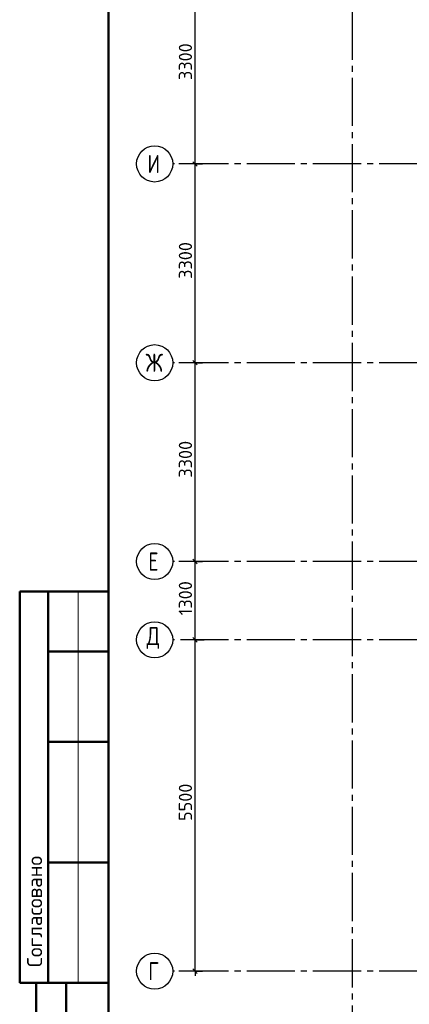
# Model space of a CAD drawing. Header units: millimetres. Extents: x 40580 to 1930067, y -240640 to 81020.
# Tile 556 of 656: x 1345041 to 1351510, y -230905 to -214560. Entities that reach past the tile are written whole.
import ezdxf

# ---------------------------------------------------------------- set-up
doc = ezdxf.new("R2010")
doc.units = ezdxf.units.MM
doc.linetypes.add('______5', pattern=[1100, 800, -100, 100, -100])
doc.linetypes.add('CENTER', pattern=[2, 1.25, -0.25, 0.25, -0.25])
doc.layers.add('Standard', color=7, linetype='Continuous', lineweight=25)
doc.layers.add('ОСИ', color=7, linetype='CENTER', lineweight=15)
doc.styles.add('GOST 2.304', font='isocpeur.ttf', dxfattribs={"width": 0.8})
doc.styles.add('ISOCPEUR', font='isocpeur.ttf')

msp = doc.modelspace()

# ---------------------------------------------------------------- linework, layer by layer
at = {"layer": 'Standard', "color": 7, "linetype": 'Continuous', "lineweight": -3, "transparency": 33554687}
for p, q in [((1347952.1, -216954.6), (1347952.1, -213654.6)), ((1347952.1, -220254.6), (1347952.1, -216954.6)), ((1347952.1, -223554.6), (1347952.1, -220254.6)), ((1347952.1, -224854.6), (1347952.1, -223554.6)), ((1347952.1, -230354.6), (1347952.1, -230429.6))]:
    msp.add_line(p, q, dxfattribs=at)
at = {"layer": 'Standard', "color": 251, "linetype": 'Continuous', "lineweight": -3, "true_color": 0x656565, "transparency": 33554687}
for p, q in [((1347952.1, -216954.6), (1347827.1, -216954.6)), ((1347952.1, -216954.6), (1348077.1, -216954.6)), ((1347952.1, -220254.6), (1347827.1, -220254.6)), ((1347952.1, -220254.6), (1348077.1, -220254.6)), ((1347952.1, -223554.6), (1347827.1, -223554.6)), ((1347952.1, -223554.6), (1348077.1, -223554.6)), ((1347952.1, -224854.6), (1347827.1, -224854.6)), ((1347952.1, -224854.6), (1348077.1, -224854.6)), ((1347952.1, -224854.6), (1348102.1, -224854.6)), ((1347952.1, -230354.6), (1347681.5, -230354.6)), ((1347952.1, -230354.6), (1347827.1, -230354.6)), ((1347952.1, -230354.6), (1348077.1, -230354.6))]:
    msp.add_line(p, q, dxfattribs=at)
at = {"layer": 'Standard', "color": 7, "linetype": 'Continuous', "lineweight": 25, "transparency": 33554687}
for p, q in [((1347989.6, -216992.1), (1347914.6, -216917.1)), ((1347989.6, -220292.1), (1347914.6, -220217.1)), ((1347989.6, -223592.1), (1347914.6, -223517.1)), ((1347989.6, -224892.1), (1347914.6, -224817.1)), ((1347989.6, -230392.1), (1347914.6, -230317.1))]:
    msp.add_line(p, q, dxfattribs=at)
at = {"layer": 'Standard', "color": 7, "linetype": 'Continuous', "lineweight": 50, "transparency": 33554687}
for p, q in [((1346513.7, -224049.7), (1345040.6, -224049.7)), ((1345040.6, -224049.7), (1345040.6, -230549.7)), ((1345040.6, -224049.7), (1345040.6, -230549.7)), ((1345513.7, -224049.7), (1345513.7, -230549.7)), ((1346513.7, -225049.7), (1345513.7, -225049.7)), ((1346513.7, -226549.7), (1345513.7, -226549.7)), ((1346513.7, -228549.7), (1345513.7, -228549.7)), ((1345040.6, -230549.7), (1346513.7, -230549.7)), ((1345313.7, -239049.7), (1345313.7, -230549.7)), ((1345313.7, -239049.7), (1345313.7, -230549.7)), ((1345813.7, -239049.7), (1345813.7, -230549.7))]:
    msp.add_line(p, q, dxfattribs=at)
at = {"layer": 'Standard', "color": 7, "linetype": 'Continuous', "lineweight": 13, "transparency": 33554687}
msp.add_line((1346013.7, -224049.7), (1346013.7, -230549.7), dxfattribs=at)
at = {"layer": 'Standard', "color": 7, "linetype": 'Continuous', "lineweight": 50, "transparency": 33554687}
msp.add_lwpolyline([(1346513.7, -198049.7), (1373713.7, -198049.7), (1373713.7, -239049.7), (1346513.7, -239049.7), (1346513.7, -198049.7)], close=True, dxfattribs=at)
at = {"layer": 'Standard', "color": 251, "linetype": 'Continuous', "lineweight": -3, "true_color": 0x656565, "transparency": 33554687}
for points in [[(1347952.1, -216954.6), (1347935.1, -216954.6), (1347935.1, -216954.6), (1347935.1, -216954.6), (1347935.1, -216954.6), (1347935.1, -216954.6), (1347935.1, -216954.6), (1347935.1, -216954.6), (1347935.1, -216954.6), (1347935.1, -216954.6), (1347935.1, -216954.6), (1347681.5, -216954.6)], [(1347952.1, -220254.6), (1347935.1, -220254.6), (1347935.1, -220254.6), (1347935.1, -220254.6), (1347935.1, -220254.6), (1347935.1, -220254.6), (1347935.1, -220254.6), (1347935.1, -220254.6), (1347935.1, -220254.6), (1347935.1, -220254.6), (1347935.1, -220254.6), (1347935.1, -220254.6), (1347935.1, -220254.6), (1347681.5, -220254.6)], [(1347952.1, -223554.6), (1347935.1, -223554.6), (1347935.1, -223554.6), (1347935.1, -223554.6), (1347935.1, -223554.6), (1347935.1, -223554.6), (1347935.1, -223554.6), (1347935.1, -223554.6), (1347935.1, -223554.6), (1347935.1, -223554.6), (1347935.1, -223554.6), (1347935.1, -223554.6), (1347935.1, -223554.6), (1347935.1, -223554.6), (1347935.1, -223554.6), (1347681.5, -223554.6)]]:
    msp.add_lwpolyline(points, dxfattribs=at)
at = {"layer": 'Standard', "color": 7, "linetype": 'Continuous', "lineweight": -3, "transparency": 33554687}
msp.add_lwpolyline([(1347952.1, -230354.6), (1347952.1, -227926), (1347952.1, -227926), (1347952.1, -224854.6)], dxfattribs=at)
at = {"layer": 'ОСИ', "color": 8, "linetype": '______5', "lineweight": -3, "transparency": 33554687}
for p, q in [((1350559.8, -199024.7), (1350559.8, -232064.6)), ((1357309.8, -216954.6), (1347581.5, -216954.6)), ((1357309.8, -220254.6), (1347581.5, -220254.6)), ((1363909.8, -223554.6), (1347581.5, -223554.6)), ((1363909.8, -224854.6), (1347581.5, -224854.6)), ((1363909.8, -224854.6), (1347581.5, -224854.6)), ((1363909.8, -230354.6), (1347581.5, -230354.6))]:
    msp.add_line(p, q, dxfattribs=at)
at = {"layer": 'ОСИ', "color": 7, "linetype": 'Continuous', "lineweight": -3, "transparency": 33554687}
for centre in [(1347281.5, -216954.6), (1347281.5, -220254.6), (1347281.5, -223554.6), (1347281.5, -224854.6), (1347281.5, -224854.6), (1347281.5, -230354.6)]:
    msp.add_circle(centre, 300, dxfattribs=at)

# ---------------------------------------------------------------- texts
at = {"layer": 'Standard', "color": 7, "linetype": 'Continuous', "lineweight": 25, "transparency": 33554687, "char_height": 220, "attachment_point": 7, "rotation": 90, "style": 'ISOCPEUR'}
for s, insert, width in [('3300', (1347902.1, -215562.7), 641.476), ('3300', (1347902.1, -218862.7), 641.476), ('3300', (1347902.1, -222162.7), 641.476), ('1300', (1347902, -224447), 610.159), ('5500', (1347902.1, -227862.7), 641.476)]:
    msp.add_mtext(s, dxfattribs=dict(at, insert=insert, width=width))
at = {"layer": 'Standard', "color": 7, "linetype": 'Continuous', "lineweight": 50, "transparency": 33554687, "insert": (1345413.7, -230288.3), "char_height": 250, "width": 2071.875, "attachment_point": 7, "rotation": 90, "style": 'GOST 2.304'}
msp.add_mtext('\\A1;{\\fISOCPEUR|i0|b0;\\H250.000000;\\W1.000000;\\C7;Согласовано}\\P', dxfattribs=at)
at = {"layer": 'ОСИ', "color": 7, "linetype": 'Continuous', "lineweight": 25, "transparency": 33554687, "char_height": 300, "attachment_point": 7, "style": 'ISOCPEUR'}
for s, insert, width in [('\\W0.80;И', (1347161.5, -217104.6), 359.83), ('\\W0.83;Ж', (1347131.5, -220404.6), 425), ('\\W0.78;Е', (1347176.5, -223704.6), 326.853), ('\\W0.82;Д', (1347146.5, -225004.6), 392.649), ('\\W0.78;Г', (1347176.5, -230504.6), 326.853)]:
    msp.add_mtext(s, dxfattribs=dict(at, insert=insert, width=width))

doc.saveas('drawing.dxf')
